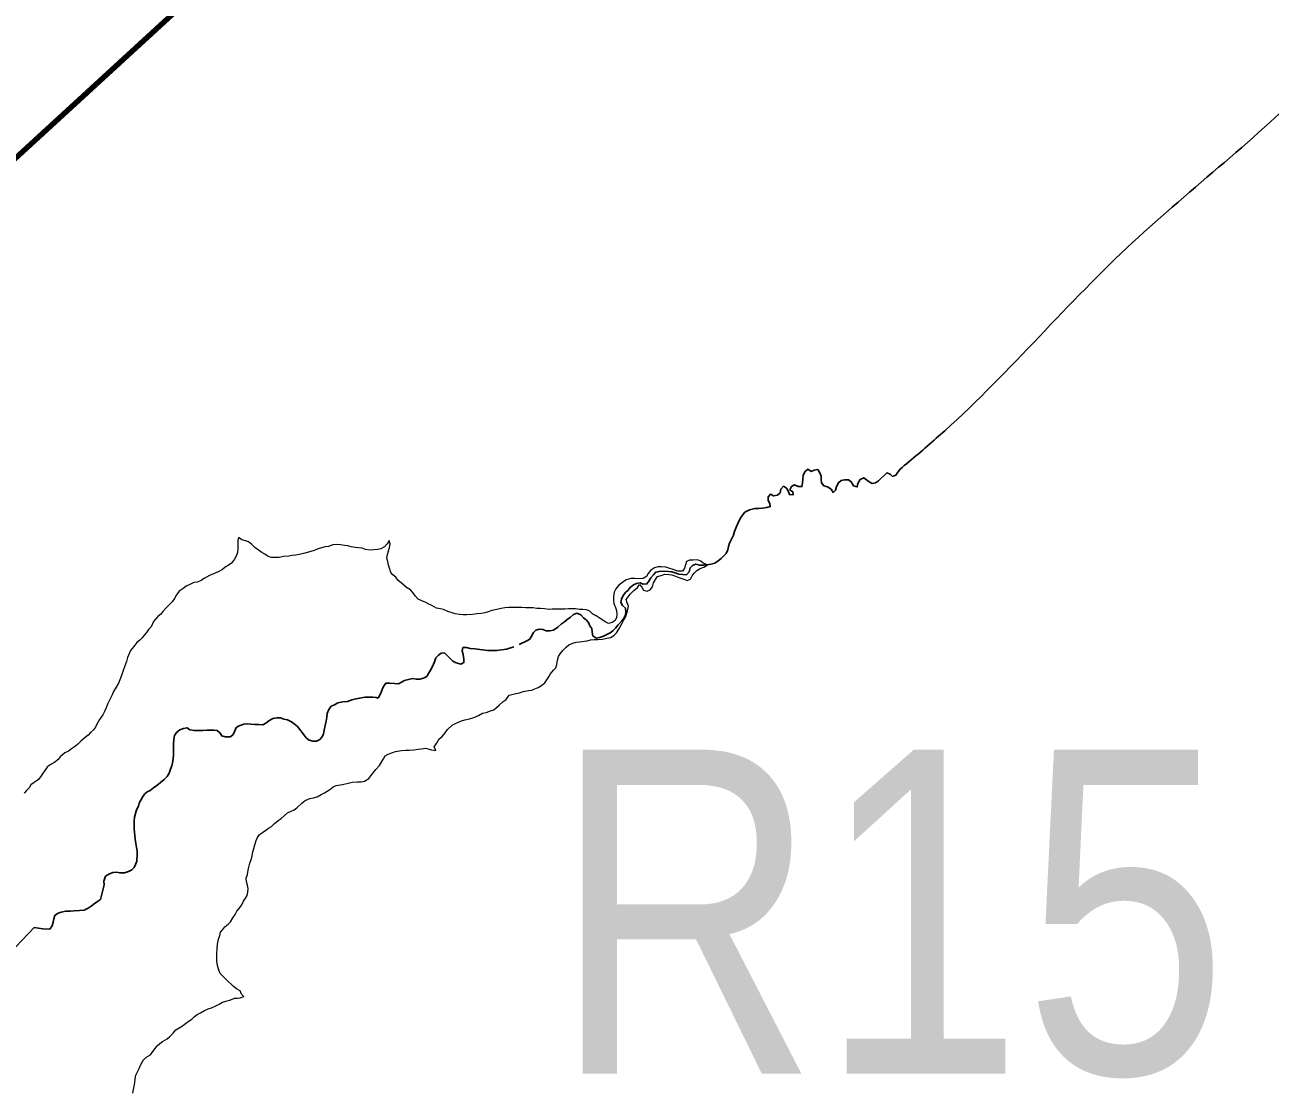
# Model space of a CAD drawing. Extents: x 553962 to 842807, y 8883888 to 9032388.
# Drawn here: x 713762 to 715683, y 8954992 to 8956639 of the extents above; entities that cross this region are included whole.
import ezdxf
from ezdxf.enums import TextEntityAlignment as Align

# ---------------------------------------------------------------- set-up
doc = ezdxf.new("R2010")
doc.units = 0
doc.header["$LTSCALE"] = 160
for name, color, linetype, lineweight in [('21', 7, 'Continuous', 25), ('27', 7, 'Continuous', 90), ('8', 7, 'Continuous', 13)]:
    doc.layers.add(name, color=color, linetype=linetype, lineweight=lineweight)

msp = doc.modelspace()

# ---------------------------------------------------------------- linework, layer by layer
at = {"layer": '21'}
for points in [[(715115.4, 8955955.8), (715112.5, 8955953.5), (715108.8, 8955948.5), (715106, 8955944.2), (715100.8, 8955942.2), (715097, 8955945.6), (715092, 8955947.6), (715087.2, 8955943.3), (715082.7, 8955939), (715079.2, 8955935.2), (715074.5, 8955932.4), (715069.4, 8955931.5), (715064.5, 8955933.6), (715060.5, 8955936.7), (715056.3, 8955940.1), (715050.7, 8955937.5), (715047.4, 8955931.2), (715046.3, 8955926.1), (715040.8, 8955927.8), (715037, 8955934), (715032.6, 8955936.8), (715026.8, 8955936.8), (715021.3, 8955935.7), (715017.3, 8955932.3), (715014.2, 8955926.7), (715012.8, 8955921), (715009.1, 8955917.5), (715006.3, 8955922.5), (715000.6, 8955925.9), (714995, 8955927.9), (714991.1, 8955932.4), (714990.9, 8955937.4), (714990.6, 8955942.7), (714988.6, 8955947.8), (714985.5, 8955953.1), (714980.1, 8955951.8), (714975.4, 8955950), (714970.1, 8955953.2), (714966, 8955950), (714962.7, 8955944.2), (714962.2, 8955937.7), (714962.1, 8955931.6), (714961, 8955926.5), (714955, 8955926.5)], [(714955, 8955926.5), (714949.3, 8955929.1), (714944.7, 8955926.8), (714942.5, 8955921.3), (714946.8, 8955918.6), (714947.3, 8955913.6), (714941.8, 8955914.2), (714939.9, 8955919.7), (714937.4, 8955924.2), (714932.8, 8955927.1), (714928.7, 8955922.5), (714927.3, 8955916.6), (714923.1, 8955913), (714917.3, 8955912), (714912.5, 8955914.6), (714908.7, 8955910.6), (714908.8, 8955905.2), (714911.5, 8955900.6), (714912.2, 8955895.6), (714906.6, 8955894.1), (714900, 8955893.2), (714894.6, 8955892.7), (714888.1, 8955892.5), (714879.9, 8955890.4), (714873, 8955887.2), (714867.8, 8955880.1), (714864.5, 8955875.1), (714862.1, 8955869.5), (714860.1, 8955864.7), (714856.9, 8955857.1), (714855.2, 8955851.5), (714852.5, 8955845.5), (714849.4, 8955839.4), (714847.5, 8955834), (714846.5, 8955829), (714844, 8955823.3), (714840.1, 8955819.2), (714836.5, 8955815.5), (714831.9, 8955811.7), (714826.4, 8955808.6), (714820.4, 8955806.7), (714815.3, 8955806), (714809.8, 8955805.1), (714803.4, 8955805.1), (714797.2, 8955806.8), (714792.1, 8955804.7), (714788.7, 8955800.9), (714786.8, 8955795), (714783.1, 8955790.5), (714777.1, 8955790.7), (714771.2, 8955791.4), (714765.3, 8955793.4), (714760.4, 8955794.8), (714754.9, 8955795.4), (714746.9, 8955796.1), (714740.9, 8955795.6), (714735.5, 8955794.7), (714732.2, 8955790.5), (714727.7, 8955785.8), (714725, 8955780.7), (714721.8, 8955776.3), (714716.3, 8955775.8), (714711.3, 8955778.1), (714705.9, 8955777.2), (714701.1, 8955775), (714695.8, 8955770.9), (714692.7, 8955766.9), (714688.7, 8955762.9), (714685.2, 8955758.4), (714682.7, 8955753), (714681.8, 8955747.7), (714684.1, 8955743), (714688.6, 8955739.1), (714689.3, 8955733.5), (714688.7, 8955728.4), (714686.4, 8955723.6), (714683.2, 8955719.4), (714677.3, 8955713.2), (714673.2, 8955708.2), (714669.3, 8955704.2), (714665.2, 8955701), (714660.1, 8955698.1), (714655.1, 8955695.9), (714648.5, 8955693.5), (714643.5, 8955692.7), (714638.2, 8955696.4), (714637.4, 8955701.8), (714636.9, 8955707.4), (714633.6, 8955711.9), (714631.8, 8955716.8), (714628.3, 8955720.8), (714623.8, 8955724.1), (714619.9, 8955728.5), (714613.7, 8955731.1), (714608.7, 8955729.4), (714603.9, 8955725.2), (714598.6, 8955721.3), (714594.7, 8955718), (714590.3, 8955714.8), (714584.3, 8955709.8), (714577.9, 8955705.2)], [(714577.9, 8955705.2), (714572, 8955704), (714566.5, 8955704.2), (714561.3, 8955705.9), (714555.8, 8955706.6), (714550.6, 8955705), (714547, 8955701.3), (714543.7, 8955695.7), (714541.2, 8955691), (714536.7, 8955688.5), (714524.8, 8955683)], [(714422.5, 8955656.9), (714409.4, 8955669.9), (714404.4, 8955669.6), (714400.1, 8955666.6), (714396.4, 8955662.1), (714394.1, 8955656), (714391.1, 8955649), (714387.8, 8955643.2), (714384.9, 8955638), (714382.2, 8955633.3), (714377.2, 8955630.9), (714371.7, 8955629.3), (714366, 8955629.3), (714360, 8955630.2), (714354, 8955628.7), (714348, 8955627.4), (714343.4, 8955624.8), (714338.5, 8955622.3), (714332.4, 8955622.6), (714324.9, 8955623.2), (714318.9, 8955623.2), (714315.3, 8955618.1), (714313.5, 8955613.2), (714311.4, 8955607.9), (714307.1, 8955600.1)], [(714516.3, 8955679.5), (714505.2, 8955675.5), (714490.4, 8955673.4), (714475.7, 8955673.4), (714456.3, 8955676), (714449, 8955676.8), (714443.4, 8955678.2), (714438, 8955678.2), (714437, 8955672.7), (714438.2, 8955667.2), (714439.5, 8955660.3), (714439.5, 8955655.1), (714434.7, 8955652.7), (714427.6, 8955654.7), (714422.5, 8955656.9)], [(714307.1, 8955600.1), (714304, 8955601.1), (714298.9, 8955601.4), (714292.9, 8955601.7), (714286.8, 8955601.7), (714278.9, 8955600.3), (714272.9, 8955598.8), (714266.7, 8955597.3), (714259.7, 8955595), (714252.8, 8955594.3), (714245, 8955593.1), (714240, 8955590), (714234.9, 8955587.6)], [(714234.9, 8955587.6), (714231.1, 8955582.4), (714228.7, 8955576.5), (714228.1, 8955570.6), (714227.2, 8955564.5), (714225.4, 8955557.7), (714223.7, 8955550.8), (714223.1, 8955544.9), (714221.1, 8955540.2), (714217.5, 8955536.2), (714212, 8955533.7), (714206.5, 8955533.7), (714200.9, 8955535.3), (714196.4, 8955538.9), (714192.9, 8955543.2), (714189.3, 8955547.5), (714186.3, 8955551.7), (714182.6, 8955556.4), (714177.9, 8955560.6), (714173.7, 8955563.6), (714167.5, 8955566.5), (714161.6, 8955567.9), (714156.7, 8955569.8), (714150.7, 8955569.8), (714144.6, 8955568.9), (714138.6, 8955565.1), (714134.1, 8955561.6), (714129.1, 8955559.1), (714123.4, 8955559.4), (714117, 8955559.6), (714110.9, 8955559.9), (714105, 8955560.6), (714099.9, 8955560), (714092.8, 8955557.5), (714088.4, 8955554.7), (714086.2, 8955549.6), (714083.7, 8955543.8)], [(714083.7, 8955543.8), (714079.6, 8955540.4), (714071.1, 8955540.4), (714066.2, 8955541.9), (714063, 8955546.8), (714059, 8955550.1), (714053.8, 8955550.6), (714048.5, 8955550.6), (714043, 8955550.6), (714036.6, 8955550), (714030.8, 8955550.1), (714023.6, 8955550.1), (714016.9, 8955551), (714012.4, 8955554.5), (714006.7, 8955553.5), (714001.3, 8955551.2), (713996.2, 8955547.2), (713993.1, 8955542.4), (713992.1, 8955536.6), (713991.3, 8955529.2), (713991.3, 8955524.2), (713991.3, 8955519.2), (713991.3, 8955512.1), (713990.5, 8955503.1), (713989, 8955495.7), (713986.9, 8955490.6), (713984.7, 8955484.4), (713981.9, 8955479.2), (713977.2, 8955474.5), (713971.7, 8955469.7), (713965.6, 8955465.4), (713960.9, 8955461.5), (713955.6, 8955457.8), (713950.9, 8955455.5), (713946.6, 8955451.9), (713943.6, 8955447.3), (713938.5, 8955438.2), (713937.3, 8955433.3), (713934.3, 8955427.6), (713933, 8955422.1), (713931.3, 8955416.5), (713930.6, 8955410.5), (713930.6, 8955404.5), (713930.6, 8955398.6), (713931.1, 8955393.3), (713931.9, 8955388.1), (713932.2, 8955382.6), (713933.3, 8955375.8), (713934.6, 8955369.8), (713935.2, 8955364.5), (713935.4, 8955358.4), (713934.8, 8955348.7), (713933, 8955343.2), (713930.8, 8955338.6), (713927.1, 8955335.2), (713922.2, 8955332.9), (713915.7, 8955330.5), (713908.7, 8955330.5), (713903.7, 8955331.5), (713897.8, 8955330.9), (713891.7, 8955328.6), (713886.7, 8955325.3), (713884.2, 8955317.9), (713884.7, 8955312.1), (713878.8, 8955289.5)], [(713878.8, 8955289.5), (713874.2, 8955286.4), (713869.1, 8955283), (713864.6, 8955279.4), (713860, 8955276.2), (713853.6, 8955273.2), (713846.6, 8955272.7), (713838.5, 8955271.8), (713832.4, 8955271.5), (713825.5, 8955271.3), (713818.2, 8955269.8), (713812.8, 8955268.1), (713808.2, 8955264.8), (713806.7, 8955259.8), (713806.1, 8955254.5), (713804.3, 8955248.6), (713800.8, 8955243.9), (713790, 8955244.1), (713776.4, 8955246.2), (713748.1, 8955216.4)]]:
    msp.add_lwpolyline(points, dxfattribs=at)
msp.add_spline([(716474.8, 8957749), (716354.5, 8957498.3), (716264.3, 8957257.6), (716204.2, 8957027), (716103.9, 8956866.5), (715923.5, 8956726.1), (715743.1, 8956545.6), (715462.4, 8956294.9), (715171.8, 8956004.1), (715115.4, 8955955.8)], degree=3, dxfattribs=at)
at = {"layer": '27'}
msp.add_lwpolyline([(705081.2, 8958366.8), (705509.2, 8948874.2), (720755.9, 8962863.6), (723053.6, 8963740.6)], dxfattribs=at)
at = {"layer": '8'}
for points in [[(714323.2, 8955827.4), (714324.6, 8955832.6), (714326, 8955838), (714324.1, 8955843.3), (714320.9, 8955838.4), (714317.1, 8955833.8), (714311.4, 8955830.4), (714306.4, 8955829.6), (714300.5, 8955829.1), (714294.5, 8955828.2), (714287.9, 8955829.6), (714282.4, 8955831.3), (714277.3, 8955832.1), (714271.7, 8955832.7), (714265.6, 8955833.3), (714260.7, 8955834.9), (714255.1, 8955835.8), (714249, 8955836.8), (714242.8, 8955837.4), (714237.5, 8955836.6), (714230.4, 8955834.3), (714225.4, 8955833.7), (714219.9, 8955832), (714214.5, 8955830.4), (714208.5, 8955827.8), (714203.3, 8955826.3), (714194.3, 8955823.8), (714187.7, 8955822.1), (714180, 8955820.5), (714174.7, 8955820.3), (714169.2, 8955819.4), (714161.3, 8955818.4), (714154.5, 8955817.3), (714147.8, 8955817.1), (714142.5, 8955817.1), (714137.3, 8955818.5), (714132.5, 8955822), (714127.9, 8955824.9), (714122.4, 8955828.2), (714116.8, 8955832.3), (714112.4, 8955837.4), (714107.4, 8955841.5), (714102.6, 8955842.8), (714096.8, 8955844.6), (714091.7, 8955848.1), (714090.7, 8955843.3), (714090.9, 8955837.2), (714090.7, 8955830.3), (714090.3, 8955824.9), (714088.3, 8955819.4), (714085.8, 8955814.3), (714080.8, 8955808.5), (714075.6, 8955805), (714071.3, 8955802), (714067.2, 8955798.6), (714061.5, 8955795.3), (714056, 8955792.7), (714047.2, 8955789.4), (714039, 8955784.5), (714033.2, 8955781.1), (714028.2, 8955779.2), (714023, 8955778.4), (714016.6, 8955775.3), (714011.1, 8955772.9), (714006.5, 8955769.1), (714000.4, 8955765.2), (713995.9, 8955759.5), (713992.9, 8955753.7), (713989.2, 8955748.9), (713984.4, 8955743.4), (713979.5, 8955738.7), (713975.3, 8955734), (713971.9, 8955729.6), (713967.3, 8955726.3), (713963.9, 8955722.1), (713960.7, 8955718.2), (713956.8, 8955710.3), (713953.1, 8955706), (713949.8, 8955701.2), (713946.3, 8955697.2), (713943.1, 8955693.3), (713939.7, 8955689.3), (713935.1, 8955685.8), (713930.5, 8955679.8), (713925.2, 8955673.4), (713922.5, 8955667.6), (713920.5, 8955662.7), (713918.8, 8955656.7), (713916.5, 8955649.7), (713914, 8955642.8), (713911.7, 8955636.5), (713909.8, 8955631), (713906.8, 8955623), (713903.1, 8955617.2), (713899.1, 8955610.1), (713897.1, 8955605), (713894.2, 8955600.2), (713892, 8955595.7), (713889.8, 8955590.8), (713887.6, 8955585.4), (713885, 8955579.6)], [(714793.3, 8955813.2), (714787.5, 8955813.2), (714783, 8955811), (714781.6, 8955806), (714779.8, 8955800.6), (714776.7, 8955796.2), (714769.8, 8955796.2), (714762.6, 8955798.8), (714755.9, 8955800.6), (714750.8, 8955802.4), (714744.1, 8955802.5), (714738.8, 8955802.5), (714733.3, 8955801.1), (714727.5, 8955796.8), (714723.9, 8955792.5), (714721, 8955788), (714715.9, 8955784.8), (714709.4, 8955784.2), (714703.1, 8955784.8), (714697.3, 8955784.9), (714690, 8955782.6), (714682.8, 8955777.3), (714678.2, 8955773.7), (714673.8, 8955768.9), (714671.5, 8955763.5), (714670.5, 8955756.5), (714670.2, 8955751.5), (714670.6, 8955746.1), (714673.5, 8955740.2), (714674.8, 8955735.3), (714675.6, 8955729.6), (714675.1, 8955724.3), (714672.7, 8955719.8), (714668.5, 8955716.6), (714662.7, 8955715.5), (714657.3, 8955717.6), (714652.5, 8955721.2), (714648, 8955724), (714643.4, 8955727), (714638.4, 8955729.9), (714633.8, 8955734.2), (714628.5, 8955736.3), (714623, 8955737), (714617.9, 8955737), (714611.5, 8955737.7), (714606.1, 8955737.7), (714600.8, 8955737.7), (714595.4, 8955737.5), (714589.1, 8955737.5), (714583, 8955737.5), (714575.8, 8955737.3), (714570.5, 8955737), (714564, 8955737.7), (714557.7, 8955738.5), (714551.8, 8955738.5), (714546.5, 8955739.2), (714540.6, 8955739.3), (714535, 8955739.3), (714528.8, 8955739.9), (714521.9, 8955740), (714514.8, 8955740), (714508.8, 8955739.7), (714502.6, 8955739.3), (714497, 8955738.5), (714490.3, 8955736.9), (714482.7, 8955735.2), (714477.2, 8955733.5), (714471.6, 8955731.9), (714466, 8955730.9), (714459.6, 8955730.4), (714452.9, 8955729.1), (714444, 8955728.8), (714438.5, 8955728.8), (714432.5, 8955728.9), (714426.2, 8955730.1), (714421.3, 8955731.5), (714414.9, 8955733.6), (714408.2, 8955736.7), (714403.2, 8955737.8), (714397.1, 8955739), (714389.8, 8955742.8), (714385.2, 8955745.2), (714380.9, 8955747.9), (714374.7, 8955750), (714368.9, 8955753), (714365, 8955757.4), (714360.8, 8955763), (714357.2, 8955767), (714350.9, 8955771), (714346.7, 8955774.2), (714342.7, 8955777.8), (714338.1, 8955781.5), (714334.4, 8955786.8), (714330.1, 8955790.1), (714326.7, 8955793.9), (714325.2, 8955799), (714323.3, 8955805.1), (714322.2, 8955810.9), (714320.7, 8955815.9), (714321.5, 8955821.5), (714323.2, 8955827.4)], [(714369.2, 8955521.3), (714374.1, 8955522.1), (714380.3, 8955522.7), (714389.6, 8955520.2), (714396, 8955519.2), (714393.7, 8955525.1), (714397.2, 8955530.1), (714401.1, 8955537.3), (714406.2, 8955541), (714410.8, 8955546.8), (714414.3, 8955551.6), (714421.2, 8955558.2), (714428.6, 8955562.1), (714435.7, 8955564.9), (714441.1, 8955566.6), (714448.1, 8955568.4), (714454.6, 8955570.4), (714461.9, 8955573.2), (714468.4, 8955576.8), (714473.9, 8955577.9), (714480.7, 8955580.5), (714485.6, 8955582), (714489.9, 8955585.8), (714494, 8955589.1), (714500.1, 8955595), (714504.8, 8955598.1), (714509.6, 8955604.8), (714517.4, 8955606.6), (714525.2, 8955608.5), (714530.8, 8955610.1), (714539.1, 8955611.8), (714544.1, 8955612.5), (714548.7, 8955614.7), (714554.3, 8955616.6), (714559.4, 8955619.4), (714564.6, 8955623.9), (714570.4, 8955633.2), (714573.2, 8955637.8), (714577.9, 8955643.2), (714581.3, 8955647.1), (714582.9, 8955651.8), (714583.8, 8955658.7), (714585.4, 8955664.1), (714587.8, 8955668.6), (714591.9, 8955673.6), (714597.4, 8955678.8), (714601.3, 8955682.3), (714607.6, 8955685), (714612.6, 8955686.6), (714618.1, 8955687.1), (714629.6, 8955688.3), (714634.9, 8955689.9), (714640.3, 8955690.5), (714646.1, 8955690.5), (714653.1, 8955691.1), (714660, 8955692.5), (714666.3, 8955693.8), (714671.1, 8955697.1), (714674.9, 8955700.7), (714678.7, 8955706.4), (714681.1, 8955711.2), (714683.7, 8955715.9), (714686.4, 8955720.8), (714689.1, 8955726), (714690.9, 8955731.1), (714692.2, 8955736.9), (714693.6, 8955741.9), (714691.4, 8955746.9), (714689.8, 8955752.4), (714692.8, 8955756.6), (714695.9, 8955760.6), (714701.9, 8955766), (714707.2, 8955771), (714710.4, 8955775.2), (714714.2, 8955771.4), (714716.8, 8955766.8), (714722.2, 8955764.9), (714727.1, 8955767.1), (714730.3, 8955772), (714731.8, 8955777.8), (714735.1, 8955783.4), (714738.4, 8955788), (714743.8, 8955789.5), (714749.4, 8955791.3), (714755.5, 8955791.1), (714760.5, 8955790.5), (714766.2, 8955788.1), (714771.1, 8955786), (714778.6, 8955783.7), (714784, 8955781.8), (714789.2, 8955783.6), (714791.9, 8955788.6), (714794.9, 8955792.8), (714799.1, 8955797.2), (714803.8, 8955800.1), (714809.5, 8955802.2), (714815.4, 8955805.9), (714808.5, 8955808.6), (714805, 8955811.5), (714799.7, 8955813.4), (714793.3, 8955813.2)], [(713885, 8955579.6), (713882.6, 8955574.3), (713877.6, 8955567.2), (713873.1, 8955560), (713871.2, 8955555.1), (713868.2, 8955551), (713863.6, 8955546.9), (713859.9, 8955543.1), (713855, 8955539.5), (713848.8, 8955533.9), (713844, 8955529.1), (713840.1, 8955525.8), (713834.4, 8955522.1), (713829.4, 8955518.5), (713824, 8955515.9), (713816.9, 8955509.5), (713813.4, 8955505.3), (713808.3, 8955501.2), (713800.4, 8955496.8), (713796.4, 8955493.5), (713790.6, 8955485.1), (713787.6, 8955480.2), (713783.3, 8955474.5), (713776.6, 8955470.1), (713771.6, 8955466.4), (713769, 8955461.8), (713764.6, 8955457.7), (713761.2, 8955453.7)], [(714045.2, 8955121), (714050.2, 8955122.5), (714056.8, 8955125.3), (714062, 8955127.8), (714067.3, 8955131.1), (714072.1, 8955132.8), (714080.1, 8955134.9), (714085.4, 8955137.1), (714090.4, 8955137.2), (714094.4, 8955137.7), (714100.2, 8955139.8), (714096.2, 8955143.5), (714094.1, 8955148.3), (714088.9, 8955151.7), (714084.1, 8955155.1), (714080.5, 8955158.7), (714076, 8955163), (714071.3, 8955167.4), (714067.4, 8955171), (714063.5, 8955175.3), (714061.3, 8955180.5), (714059.3, 8955187.7), (714058.4, 8955194.1), (714058.2, 8955199.4), (714058.2, 8955205.7), (714058.9, 8955213.9), (714059.6, 8955220.4), (714060.8, 8955228.4), (714062.8, 8955233.8), (714063.9, 8955238.8), (714067.6, 8955243.3), (714070.6, 8955247.5), (714075.8, 8955251.4), (714079.6, 8955255.2), (714083.2, 8955261), (714086.7, 8955266.4), (714089.4, 8955271.2), (714092.9, 8955275.8), (714096.8, 8955281.1), (714099.7, 8955287.1), (714102.7, 8955291.4), (714105.2, 8955295.7), (714106, 8955301), (714106.7, 8955306.3), (714105.9, 8955311.4), (714104.2, 8955316.5), (714103.8, 8955322.4), (714105.6, 8955328.1), (714106.8, 8955334.5), (714107.6, 8955339.5), (714109.4, 8955345.3), (714111.2, 8955351.1), (714112.8, 8955356.1), (714113.4, 8955361.1), (714115.6, 8955368.2), (714116.9, 8955373.7), (714119.2, 8955380.3), (714121.3, 8955385), (714124.2, 8955389.6), (714128.6, 8955392.9), (714133.7, 8955396.5), (714138.2, 8955399.3), (714142.5, 8955402.1), (714147.4, 8955406.7), (714152.9, 8955411.3), (714157.4, 8955414.6), (714162.3, 8955418.6), (714167.6, 8955423.1), (714172.8, 8955425.5), (714177.6, 8955428), (714181.9, 8955431.1), (714189.7, 8955438), (714194.8, 8955442.1), (714202, 8955445.1), (714207.7, 8955446.2), (714213, 8955448), (714219.1, 8955451.5), (714224.2, 8955454.2), (714232.6, 8955459.3), (714237.6, 8955463.5), (714242.6, 8955465.1), (714252.4, 8955467), (714260.8, 8955468.9), (714267.3, 8955470.4), (714275.1, 8955471.2), (714280.9, 8955471.2), (714286.4, 8955471.8), (714292.7, 8955475.9), (714296, 8955480.4), (714303.7, 8955490.2), (714309.2, 8955496.3), (714315.7, 8955506.3), (714317.8, 8955511.1), (714322.5, 8955513.6), (714328.1, 8955515.7), (714333.8, 8955517.7), (714343.1, 8955519.2), (714349.2, 8955519.8), (714355.2, 8955519.8), (714362.4, 8955520.6), (714369.2, 8955521.3)], [(714015.5, 8955102), (714019.7, 8955104.8), (714023.8, 8955109.1), (714028.2, 8955112.2), (714033.2, 8955114.8), (714039.4, 8955118.3), (714045.2, 8955121)], [(713928.6, 8954990.4), (713929.6, 8954996.1), (713931, 8955001.5), (713931.6, 8955006.7), (713932.4, 8955012.9), (713933.5, 8955018.3), (713936, 8955023.6), (713938.4, 8955028.7), (713940.9, 8955034.8), (713945.4, 8955042.1), (713950.3, 8955046.8), (713956.1, 8955050), (713959.8, 8955054.9), (713963, 8955059.5), (713966.4, 8955063.8), (713970.5, 8955067.2), (713974.7, 8955070.2), (713981.5, 8955074.5), (713986, 8955078.3), (713991.1, 8955083.3), (713995.3, 8955088.3), (714000.5, 8955091.2), (714005.2, 8955094.3), (714010.2, 8955098), (714015.5, 8955102)]]:
    msp.add_lwpolyline(points, dxfattribs=at)

# ---------------------------------------------------------------- texts
at = {"layer": '8', "width": 0.85}
msp.add_text('R15', height=500, dxfattribs=at).set_placement((715097.4, 8955020.6), align=Align.CENTER)

doc.saveas('drawing.dxf')
